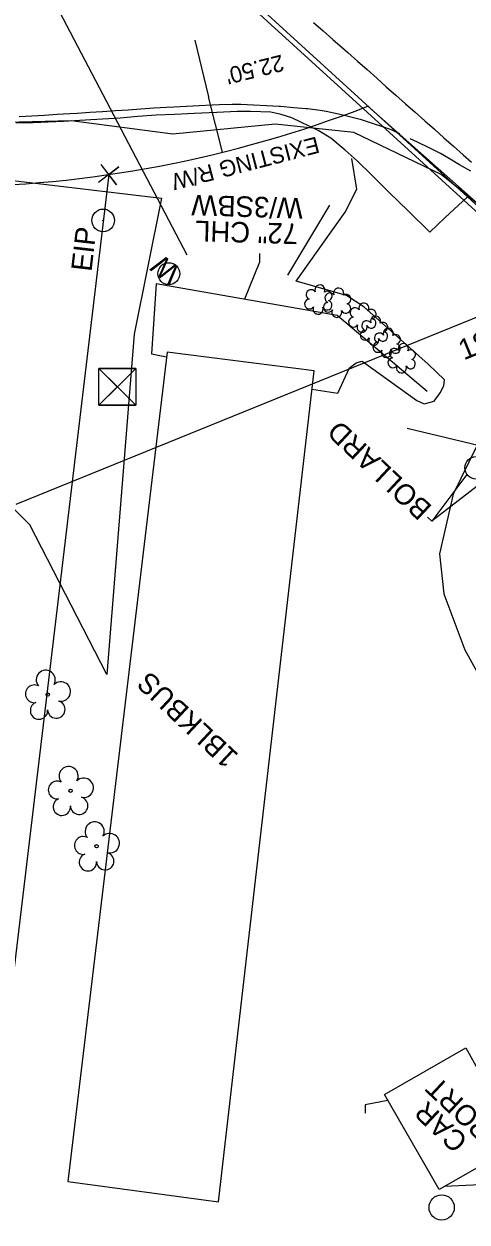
# Model space of a CAD drawing. Extents: x 472260 to 482161, y 489063 to 507124.
# Drawn here: x 476808.8 to 476895.1, y 500279.5 to 500512.6 of the extents above; entities that cross this region are included whole.
import ezdxf

# ---------------------------------------------------------------- set-up
doc = ezdxf.new("R2010")
doc.units = 0
for name, color, linetype in [('Exist Plan Preparation Watershed Blue', 7, 'Continuous'), ('Exist Roads EOP Other Cogo Number', 7, 'Continuous'), ('Exist Roads EOP Other Cogo Point CELL', 7, 'Continuous'), ('Exist Structure Minor Drop Inlet Cogo Comment', 7, 'Continuous'), ('Exist Structure Minor Drop Inlet Cogo Elevation', 7, 'Continuous'), ('Exist Structure Minor Drop Inlet Cogo Number', 7, 'Continuous'), ('Exist Structure Minor Pipes CMP 15 Inch Cogo Comment', 7, 'Continuous'), ('Exist Structure Minor Pipes CMP 15 Inch Cogo Point CELL', 7, 'Continuous'), ('Prop Drainage Structure Catch Basin Convert From Junction Box Label', 7, 'Continuous'), ('Prop Drainage Structure Drop Inlet Adjust CELL', 7, 'Continuous'), ('Prop Drainage Structure Drop Inlet Grate 2 Narrow Slots and Sag Grates 840 24 CELL', 7, 'Continuous'), ('Prop Drainage Structure Drop Inlet Grate 2 Narrow Slots and Sag Grates 840 24 Label', 7, 'Continuous'), ('Prop Drainage Structure Drop Inlet Grate 2 Wide Slots and Flat Grates 840 20 Label', 7, 'Continuous'), ('Prop Drainage Structure Outlet Berm Ditch 850 10 Label', 7, 'Continuous'), ('Prop Drainage Structure Pipe Alternate 15in', 7, 'Continuous'), ('Prop Drainage Structure Pipe Collar Label', 7, 'Continuous'), ('Prop Drainage Structure Pipe CSP 60in Label', 7, 'Continuous'), ('Prop Drainage Structure Pipe RCP 18in Class III', 7, 'Continuous'), ('Prop Drainage Structure Pipe RCP 18in Class III Label', 7, 'Continuous'), ('Prop Drainage Structure Pipe RCP 30in Class III', 7, 'Continuous'), ('Prop Drainage Structure Pipe RCP 66in Class IV', 7, 'Continuous'), ('Prop Drainage Structure Pipe RCP 66in Class IV Label', 7, 'Continuous'), ('Prop Drainage Structure Pipe RCP 72in Class III', 7, 'Continuous'), ('Prop Drainage Structure Pipe Side Drain 18in', 7, 'Continuous'), ('Prop Drainage Structure Pipe Side Drain 18in Label', 7, 'Continuous'), ('Prop Drainage Structure Pipe Stub Out CELL', 7, 'Continuous'), ('Prop Drainage Structure Pipe Welded Steel 66in', 7, 'Continuous'), ('Prop Drainage Structure Plot Symbol 20 Scale CELL', 7, 'Continuous'), ('Prop Erosion Rip Rap Class I', 7, 'Continuous'), ('Prop Erosion Rip Rap Pad at Outlet CELL', 7, 'Continuous'), ('Prop Erosion Rip Rap Pad at Outlet Label', 7, 'Continuous'), ('Prop SS Fill Line', 7, 'Continuous')]:
    doc.layers.add(name, color=color, linetype=linetype)

msp = doc.modelspace()

# ---------------------------------------------------------------- linework, layer by layer
at = {"layer": 'Exist Plan Preparation Watershed Blue'}
msp.add_line((476868.31, 500477.37), (476860.13, 500463.78), dxfattribs=at)
at = {"layer": 'Exist Roads EOP Other Cogo Point CELL'}
msp.add_line((476825.32, 500483.31), (476825.32, 500483.31), dxfattribs=at)
msp.add_lwpolyline([(476823.77, 500485.27), (476826.86, 500481.34), (476825.32, 500483.31), (476827.28, 500484.85), (476823.35, 500481.76)], dxfattribs=at)
at = {"layer": 'Exist Structure Minor Drop Inlet Cogo Comment'}
for radius in [2.2, 0.0707]:
    msp.add_circle((476824.26, 500474.41), radius, dxfattribs=at)
at = {"layer": 'Exist Structure Minor Drop Inlet Cogo Elevation'}
msp.add_line((476998.24, 500388.08), (476875.81, 500496.64), dxfattribs=at)
msp.add_arc((476791.99, 500711.88), 230.98, 249.4634, 291.2782, dxfattribs=at)
at = {"layer": 'Exist Structure Minor Drop Inlet Cogo Number'}
msp.add_line((476825.32, 500483.31), (476714.72, 499557.85), dxfattribs=at)
at = {"layer": 'Exist Structure Minor Pipes CMP 15 Inch Cogo Comment'}
for p in [(476842.07, 500509.5), (476847.47, 500487.66)]:
    msp.add_line(p, (476844.79, 500498.48), dxfattribs=at)
at = {"layer": 'Prop Drainage Structure Catch Basin Convert From Junction Box Label'}
for p, q in [((476840.61, 500467.64), (476797.51, 500549.8)), ((476908.58, 500465.46), (476819.72, 500546.45)), ((476909.27, 500466.18), (476820.39, 500547.19))]:
    msp.add_line(p, q, dxfattribs=at)
at = {"layer": 'Prop Drainage Structure Drop Inlet Grate 2 Narrow Slots and Sag Grates 840 24 CELL'}
for points in [[(476865.19, 500512.94), (476867.07, 500511.29), (476868.95, 500509.64), (476870.83, 500507.99), (476871.9, 500507.05), (476873.77, 500505.39), (476875.65, 500503.74), (476877.52, 500502.08), (476879.39, 500500.43), (476881.26, 500498.77), (476883.14, 500497.12), (476885.01, 500495.46), (476886.88, 500493.81), (476888.76, 500492.16), (476890.63, 500490.5), (476892.5, 500488.85), (476894.38, 500487.19), (476896, 500485.76)], [(476807.85, 500494.6), (476810.33, 500494.75), (476812.81, 500494.9), (476815.3, 500495.05), (476817.78, 500495.2), (476819.16, 500495.29), (476821.65, 500495.45), (476824.14, 500495.62), (476826.63, 500495.78), (476829.11, 500495.95), (476831.6, 500496.11), (476834.09, 500496.28), (476836.58, 500496.44), (476837.99, 500496.53), (476840.48, 500496.66), (476842.97, 500496.78), (476845.46, 500496.91), (476846.87, 500496.98), (476849.37, 500497.02), (476851.05, 500497.04), (476853.54, 500496.9), (476856.03, 500496.76), (476858.53, 500496.62), (476858.81, 500496.61), (476861.3, 500496.4), (476863.79, 500496.2), (476864.06, 500496.18), (476866.54, 500495.84), (476867.65, 500495.69), (476870.08, 500495.12), (476872.51, 500494.55), (476874.3, 500494.13), (476876.67, 500493.33), (476879.03, 500492.53), (476880.47, 500492.05), (476881.97, 500491.31)], [(476895.83, 500483.98), (476893.68, 500485.25), (476891.52, 500486.51), (476889.96, 500487.43), (476887.71, 500488.53), (476885.46, 500489.62), (476884.04, 500490.31)]]:
    msp.add_lwpolyline(points, dxfattribs=at)
at = {"layer": 'Prop Drainage Structure Drop Inlet Grate 2 Narrow Slots and Sag Grates 840 24 Label'}
msp.add_lwpolyline([(476851.86, 500459.15), (476854.77, 500466.37), (476854.73, 500467.98)], dxfattribs=at)
at = {"layer": 'Prop Drainage Structure Drop Inlet Grate 2 Wide Slots and Flat Grates 840 20 Label'}
for p, q in [((476813.45, 500382.13), (476813.45, 500382.13)), ((476817.9, 500363.41), (476817.9, 500363.41)), ((476822.97, 500352.61), (476822.97, 500352.61))]:
    msp.add_line(p, q, dxfattribs=at)
for centre in [(476813.45, 500382.13), (476817.9, 500363.41), (476822.97, 500352.61)]:
    msp.add_circle(centre, 0.326, dxfattribs=at)
for centre, radius, start, end in [((476813.06, 500385), 1.86, 330.1651, 219.7134), ((476816, 500382.72), 1.9, 257.1011, 134.1999), ((476810.84, 500382.28), 1.73, 62.6636, 279.3457), ((476811.74, 500379.01), 1.69, 111.5671, 6.231), ((476815.12, 500379.23), 1.7, 181.2822, 74.56), ((476817.51, 500366.28), 1.86, 330.1651, 219.7134), ((476820.44, 500363.99), 1.9, 257.1011, 134.1999), ((476815.29, 500363.56), 1.73, 62.6636, 279.3457), ((476816.19, 500360.29), 1.69, 111.5671, 6.231), ((476819.57, 500360.51), 1.7, 181.2822, 74.56), ((476822.59, 500355.49), 1.86, 330.1651, 219.7134), ((476820.37, 500352.77), 1.73, 62.6636, 279.3457), ((476825.52, 500353.2), 1.9, 257.1011, 134.1999), ((476821.27, 500349.49), 1.69, 111.5671, 6.231), ((476824.64, 500349.71), 1.7, 181.2822, 74.56)]:
    msp.add_arc(centre, radius, start, end, dxfattribs=at)
at = {"layer": 'Prop Drainage Structure Pipe Alternate 15in'}
msp.add_circle((476837.02, 500464.05), 2.13, dxfattribs=at)
at = {"layer": 'Prop Drainage Structure Pipe Collar Label'}
msp.add_circle((476890.18, 500282.32), 2.46, dxfattribs=at)
at = {"layer": 'Prop Drainage Structure Pipe CSP 60in Label'}
msp.add_lwpolyline([(476988.6, 500317.32), (476976.14, 500327.95), (476968, 500343.75), (476968.17, 500353.15), (476973.15, 500362.66), (476979.81, 500377.26), (476979.68, 500389.61), (476978.87, 500393.81), (476963.24, 500415.57), (476939.68, 500437.56), (476904.87, 500471.4), (476890.1, 500483.37), (476873.09, 500491.52), (476857.75, 500493.14), (476837.83, 500491.19), (476818.04, 500493.77), (476777.3, 500492.75), (476728.34, 500501.38), (476682.53, 500521.44), (476665.97, 500533.52), (476633.73, 500570.71)], dxfattribs=at)
at = {"layer": 'Prop Drainage Structure Pipe RCP 18in Class III'}
for points in [[(476864.9, 500441.54), (476869.96, 500440.77), (476872.25, 500445.69), (476873.53, 500446.66), (476874.69, 500447), (476885.33, 500439.39), (476886.8, 500438.73), (476888.7, 500439.26), (476889.88, 500440.82), (476890.59, 500442.21), (476890.74, 500443.41), (476887.56, 500446.45), (476875.04, 500457.56), (476871.65, 500459.76), (476861.81, 500462.55), (476868.67, 500472.17), (476871.4, 500475.99), (476873.68, 500480.5), (476872.69, 500486.42)], [(476948.35, 500390.23), (476946.61, 500391.91), (476937, 500400.96), (476925.56, 500411.35), (476913.77, 500422.15), (476909.25, 500426.53), (476903.5, 500431.66), (476900.83, 500432.93), (476899.45, 500432.97), (476897.97, 500432.08), (476896.95, 500430.43), (476892.44, 500421.14), (476889.76, 500409.51), (476890.61, 500401.74), (476894.67, 500390.81), (476898.39, 500384.18), (476900.01, 500382.36), (476904.4, 500387.41)], [(476879.69, 500303.16), (476875.25, 500302.27), (476875.28, 500300.64)]]:
    msp.add_lwpolyline(points, dxfattribs=at)
at = {"layer": 'Prop Drainage Structure Pipe RCP 66in Class IV'}
msp.add_line((476807.28, 500419.16), (476956.03, 500479.61), dxfattribs=at)
at = {"layer": 'Prop Drainage Structure Pipe RCP 72in Class III'}
msp.add_lwpolyline([(476887.37, 500441.11), (476869.81, 500455.93), (476834.58, 500462.09), (476833.64, 500448.41), (476836.6, 500447.84)], dxfattribs=at)
at = {"layer": 'Prop Drainage Structure Pipe Side Drain 18in'}
msp.add_lwpolyline([(476894.88, 500313.37), (476905.29, 500294.71), (476889.72, 500285.8), (476879.03, 500304.3), (476894.88, 500313.37)], dxfattribs=at)
at = {"layer": 'Prop Drainage Structure Pipe Side Drain 18in Label'}
msp.add_line((476898.9, 500430.18), (476883.45, 500433.88), dxfattribs=at)
at = {"layer": 'Prop Drainage Structure Pipe Stub Out CELL'}
msp.add_lwpolyline([(476895.15, 500478.94), (476890.84, 500474.95), (476887.87, 500472.11), (476883.69, 500476.19), (476879.9, 500479.93), (476876.56, 500483.22), (476873.69, 500485.97), (476871.41, 500488.08), (476868.57, 500490.4), (476866.15, 500491.91), (476861, 500494.39), (476858.94, 500495.04), (476856.92, 500495.45), (476852.97, 500495.63), (476850.35, 500495.58), (476846.37, 500495.4), (476841.98, 500495.19), (476838.14, 500495.03), (476834.55, 500494.86), (476830.97, 500494.6), (476827.58, 500494.33), (476821.83, 500493.95), (476816.49, 500493.64), (476810.61, 500493.42), (476807.29, 500493.37)], dxfattribs=at)
at = {"layer": 'Prop Drainage Structure Pipe Welded Steel 66in'}
msp.add_line((476827.03, 500442.02), (476827.03, 500442.02), dxfattribs=at)
msp.add_lwpolyline([(476823.43, 500445.61), (476830.62, 500445.61), (476830.62, 500438.42), (476823.43, 500438.42)], close=True, dxfattribs=at)
for points in [[(476830.62, 500445.61), (476823.43, 500438.42), (476827.02, 500442.01), (476830.62, 500438.42), (476823.43, 500445.61)], [(476827.02, 500442.01), (476830.62, 500445.61), (476823.43, 500445.61), (476827.02, 500442.01)], [(476827.02, 500442.01), (476823.43, 500438.42), (476830.62, 500438.42), (476827.02, 500442.01)]]:
    msp.add_lwpolyline(points, dxfattribs=at)
at = {"layer": 'Prop Drainage Structure Plot Symbol 20 Scale CELL'}
msp.add_circle((476896.87, 500426.26), 2.18, dxfattribs=at)
at = {"layer": 'Prop Erosion Rip Rap Class I'}
for points in [[(476895.11, 500424.95), (476888.25, 500415.87), (476887.43, 500416.68)], [(476897.1, 500422.69), (476888.25, 500415.87), (476887.43, 500416.68)]]:
    msp.add_lwpolyline(points, dxfattribs=at)
at = {"layer": 'Prop Erosion Rip Rap Pad at Outlet CELL'}
for p, q in [((476866.23, 500458.83), (476866.23, 500458.83)), ((476869.88, 500458.21), (476869.88, 500458.21)), ((476874.8, 500455.3), (476874.8, 500455.3)), ((476877.07, 500452.77), (476877.07, 500452.77)), ((476879.54, 500450.39), (476879.54, 500450.39)), ((476882.47, 500447.4), (476882.47, 500447.4))]:
    msp.add_line(p, q, dxfattribs=at)
for centre, radius, start, end in [((476866.46, 500460.87), 0.99, 334.8391, 200.4717), ((476870.11, 500460.25), 0.99, 334.8391, 200.4717), ((476864.43, 500458.12), 0.955, 95.1099, 327.9534), ((476864.75, 500459.95), 0.968, 35.8908, 245.4216), ((476867.87, 500457.9), 0.937, 204.9913, 73.4601), ((476867.9, 500459.7), 0.929, 284.4567, 126.0861), ((476868.4, 500459.33), 0.968, 35.8908, 245.4216), ((476871.55, 500459.08), 0.929, 284.4567, 126.0861), ((476866.1, 500457.14), 0.984, 151.2797, 21.387), ((476868.08, 500457.5), 0.955, 95.1099, 327.9534), ((476869.75, 500456.52), 0.984, 151.2797, 21.387), ((476871.52, 500457.28), 0.937, 204.9913, 73.4601), ((476873.32, 500456.43), 0.968, 35.8908, 245.4216), ((476875.03, 500457.34), 0.99, 334.8391, 200.4717), ((476876.47, 500456.17), 0.929, 284.4567, 126.0861), ((476873, 500454.6), 0.955, 95.1099, 327.9534), ((476874.67, 500453.62), 0.984, 151.2797, 21.387), ((476875.59, 500453.9), 0.968, 35.8908, 245.4216), ((476876.44, 500454.37), 0.937, 204.9913, 73.4601), ((476877.3, 500454.81), 0.99, 334.8391, 200.4717), ((476878.75, 500453.64), 0.929, 284.4567, 126.0861), ((476875.27, 500452.06), 0.955, 95.1099, 327.9534), ((476878.06, 500451.52), 0.968, 35.8908, 245.4216), ((476878.71, 500451.84), 0.937, 204.9913, 73.4601), ((476879.77, 500452.43), 0.99, 334.8391, 200.4717), ((476881.21, 500451.26), 0.929, 284.4567, 126.0861), ((476876.95, 500451.09), 0.984, 151.2797, 21.387), ((476877.74, 500449.69), 0.955, 95.1099, 327.9534), ((476880.99, 500448.52), 0.968, 35.8908, 245.4216), ((476881.18, 500449.47), 0.937, 204.9913, 73.4601), ((476882.7, 500449.44), 0.99, 334.8391, 200.4717), ((476879.41, 500448.71), 0.984, 151.2797, 21.387), ((476880.67, 500446.69), 0.955, 95.1099, 327.9534), ((476884.11, 500446.47), 0.937, 204.9913, 73.4601), ((476884.14, 500448.27), 0.929, 284.4567, 126.0861), ((476882.34, 500445.71), 0.984, 151.2797, 21.387)]:
    msp.add_arc(centre, radius, start, end, dxfattribs=at)
at = {"layer": 'Prop Erosion Rip Rap Pad at Outlet Label'}
msp.add_lwpolyline([(476744.63, 500385.01), (476750.59, 500400.22), (476730.41, 500452.51), (476740.49, 500482.68), (476778.71, 500485.51), (476835.6, 500478.75), (476830.27, 500452.27), (476824.98, 500386.04), (476809.99, 500415.15), (476796.34, 500428.72), (476777.75, 500417.75), (476769.35, 500407.18)], dxfattribs=at)
at = {"layer": 'Prop SS Fill Line'}
msp.add_lwpolyline([(476836.71, 500448.76), (476817.34, 500287.4), (476846.74, 500283.42), (476865.31, 500445.16)], close=True, dxfattribs=at)
msp.add_lwpolyline([(476915.84, 500309.75), (476906.18, 500295.17), (476900.45, 500286.88), (476890.75, 500286.39)], dxfattribs=at)

# ---------------------------------------------------------------- texts
at = {"layer": 'Exist Roads EOP Other Cogo Number'}
msp.add_text('EIP', height=4, rotation=83.3887, dxfattribs=at).set_placement((476821.96, 500464.33))
at = {"layer": 'Exist Structure Minor Pipes CMP 15 Inch Cogo Comment'}
msp.add_text("22.50'", height=3.2, rotation=193.8994, dxfattribs=at).set_placement((476858.99, 500506.7))
at = {"layer": 'Exist Structure Minor Pipes CMP 15 Inch Cogo Point CELL'}
msp.add_text('EXISTING R/W', height=3.2, rotation=194.5589, dxfattribs=at).set_placement((476865.84, 500490.76))
at = {"layer": 'Prop Drainage Structure Drop Inlet Adjust CELL'}
msp.add_text('W', height=4, rotation=142.3195, dxfattribs=at).set_placement((476839.62, 500464.9))
at = {"layer": 'Prop Drainage Structure Outlet Berm Ditch 850 10 Label'}
for s, p in [('W/3SBW', (476863.19, 500478.75)), ('72" CHL', (476862.25, 500473.77))]:
    msp.add_text(s, height=4, rotation=178.3073, dxfattribs=at).set_placement(p)
at = {"layer": 'Prop Drainage Structure Pipe RCP 18in Class III Label'}
for s, p in [('1BLKBUS', (476850.81, 500370.38)), ('PORT', (476900.36, 500297.89)), ('CAR', (476895.51, 500295.57))]:
    msp.add_text(s, height=4, rotation=136.8636, dxfattribs=at).set_placement(p)
at = {"layer": 'Prop Drainage Structure Pipe RCP 30in Class III'}
msp.add_text('BOLLARD', height=4, rotation=136.8636, dxfattribs=at).set_placement((476888.51, 500418.68))
at = {"layer": 'Prop Drainage Structure Pipe RCP 66in Class IV Label'}
msp.add_text('18" CMP', height=4, rotation=22.1154, dxfattribs=at).set_placement((476894.48, 500447.15))

doc.saveas('drawing.dxf')
